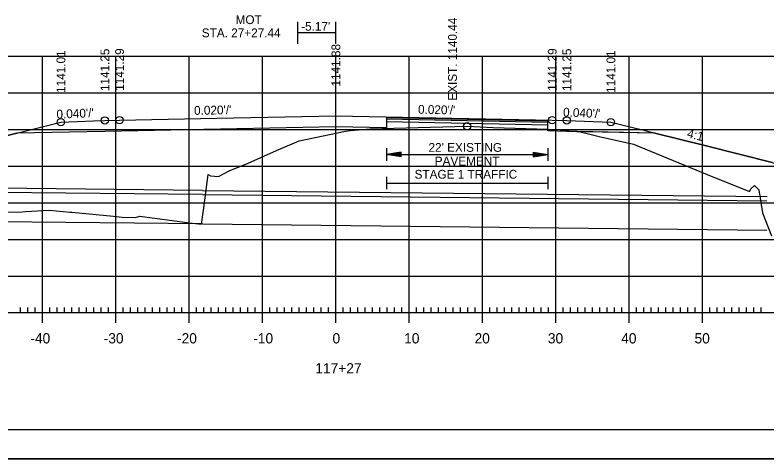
# Model space of a CAD drawing. Extents: x 1322838 to 1324533, y 339903 to 351025.
# Drawn here: x 1323660 to 1323762.5, y 340756.5 to 340817.1 of the extents above; entities that cross this region are included whole.
import ezdxf

# ---------------------------------------------------------------- set-up
doc = ezdxf.new("R2010")
doc.units = 0
for name, color, linetype in [('R_Alt Surface', 7, 'Continuous'), ('R_Axis', 7, 'Continuous'), ('R_Axis Annot', 7, 'Continuous'), ('R_Border', 7, 'Continuous'), ('R_Exist Surface', 7, 'Continuous'), ('R_Fin Surface', 7, 'Continuous'), ('R_Fin Surface Annot', 7, 'Continuous'), ('R_Grid', 7, 'Continuous'), ('R_No Plot', 7, 'Continuous'), ('R_Water', 7, 'Continuous'), ('R_Xsect Elev', 7, 'Continuous'), ('T_Drafting', 7, 'Continuous')]:
    doc.layers.add(name, color=color, linetype=linetype)

msp = doc.modelspace()

# ---------------------------------------------------------------- linework, layer by layer
at = {"layer": 'R_Alt Surface'}
msp.add_lwpolyline([(1323747.22, 340800.96), (1323735.22, 340801.2), (1323732.63, 340801.26), (1323732.62, 340802.59), (1323710.63, 340803.03), (1323710.62, 340801.7), (1323703.72, 340801.83), (1323672.22, 340801.2), (1323660.22, 340800.96)], dxfattribs=at)
at = {"layer": 'R_Axis'}
for p, q in [((1323663.72, 340775.05), (1323663.72, 340777.85)), ((1323673.72, 340775.05), (1323673.72, 340777.85)), ((1323683.72, 340775.05), (1323683.72, 340777.85)), ((1323693.72, 340775.05), (1323693.72, 340777.85)), ((1323703.72, 340775.05), (1323703.72, 340777.85)), ((1323713.72, 340775.05), (1323713.72, 340777.85)), ((1323723.72, 340775.05), (1323723.72, 340777.85)), ((1323733.72, 340775.05), (1323733.72, 340777.85)), ((1323743.72, 340775.05), (1323743.72, 340777.85)), ((1323753.72, 340775.05), (1323753.72, 340777.85)), ((1323660.72, 340776.45), (1323660.72, 340777.15)), ((1323661.72, 340776.45), (1323661.72, 340777.15)), ((1323662.72, 340776.45), (1323662.72, 340777.15)), ((1323664.72, 340776.45), (1323664.72, 340777.15)), ((1323665.72, 340776.45), (1323665.72, 340777.15)), ((1323666.72, 340776.45), (1323666.72, 340777.15)), ((1323667.72, 340776.45), (1323667.72, 340777.15)), ((1323668.72, 340776.45), (1323668.72, 340777.15)), ((1323669.72, 340776.45), (1323669.72, 340777.15)), ((1323670.72, 340776.45), (1323670.72, 340777.15)), ((1323671.72, 340776.45), (1323671.72, 340777.15)), ((1323672.72, 340776.45), (1323672.72, 340777.15)), ((1323674.72, 340776.45), (1323674.72, 340777.15)), ((1323675.72, 340776.45), (1323675.72, 340777.15)), ((1323676.72, 340776.45), (1323676.72, 340777.15)), ((1323677.72, 340776.45), (1323677.72, 340777.15)), ((1323678.72, 340776.45), (1323678.72, 340777.15)), ((1323679.72, 340776.45), (1323679.72, 340777.15)), ((1323680.72, 340776.45), (1323680.72, 340777.15)), ((1323681.72, 340776.45), (1323681.72, 340777.15)), ((1323682.72, 340776.45), (1323682.72, 340777.15)), ((1323684.72, 340776.45), (1323684.72, 340777.15)), ((1323685.72, 340776.45), (1323685.72, 340777.15)), ((1323686.72, 340776.45), (1323686.72, 340777.15)), ((1323687.72, 340776.45), (1323687.72, 340777.15)), ((1323688.72, 340776.45), (1323688.72, 340777.15)), ((1323689.72, 340776.45), (1323689.72, 340777.15)), ((1323690.72, 340776.45), (1323690.72, 340777.15)), ((1323691.72, 340776.45), (1323691.72, 340777.15)), ((1323692.72, 340776.45), (1323692.72, 340777.15)), ((1323694.72, 340776.45), (1323694.72, 340777.15)), ((1323695.72, 340776.45), (1323695.72, 340777.15)), ((1323696.72, 340776.45), (1323696.72, 340777.15)), ((1323697.72, 340776.45), (1323697.72, 340777.15)), ((1323698.72, 340776.45), (1323698.72, 340777.15)), ((1323699.72, 340776.45), (1323699.72, 340777.15)), ((1323700.72, 340776.45), (1323700.72, 340777.15)), ((1323701.72, 340776.45), (1323701.72, 340777.15)), ((1323702.72, 340776.45), (1323702.72, 340777.15)), ((1323704.72, 340776.45), (1323704.72, 340777.15)), ((1323705.72, 340776.45), (1323705.72, 340777.15)), ((1323706.72, 340776.45), (1323706.72, 340777.15)), ((1323707.72, 340776.45), (1323707.72, 340777.15)), ((1323708.72, 340776.45), (1323708.72, 340777.15)), ((1323709.72, 340776.45), (1323709.72, 340777.15)), ((1323710.72, 340776.45), (1323710.72, 340777.15)), ((1323711.72, 340776.45), (1323711.72, 340777.15)), ((1323712.72, 340776.45), (1323712.72, 340777.15)), ((1323714.72, 340776.45), (1323714.72, 340777.15)), ((1323715.72, 340776.45), (1323715.72, 340777.15)), ((1323716.72, 340776.45), (1323716.72, 340777.15)), ((1323717.72, 340776.45), (1323717.72, 340777.15)), ((1323718.72, 340776.45), (1323718.72, 340777.15)), ((1323719.72, 340776.45), (1323719.72, 340777.15)), ((1323720.72, 340776.45), (1323720.72, 340777.15)), ((1323721.72, 340776.45), (1323721.72, 340777.15)), ((1323722.72, 340776.45), (1323722.72, 340777.15)), ((1323724.72, 340776.45), (1323724.72, 340777.15)), ((1323725.72, 340776.45), (1323725.72, 340777.15)), ((1323726.72, 340776.45), (1323726.72, 340777.15)), ((1323727.72, 340776.45), (1323727.72, 340777.15)), ((1323728.72, 340776.45), (1323728.72, 340777.15)), ((1323729.72, 340776.45), (1323729.72, 340777.15)), ((1323730.72, 340776.45), (1323730.72, 340777.15)), ((1323731.72, 340776.45), (1323731.72, 340777.15)), ((1323732.72, 340776.45), (1323732.72, 340777.15)), ((1323734.72, 340776.45), (1323734.72, 340777.15)), ((1323735.72, 340776.45), (1323735.72, 340777.15)), ((1323736.72, 340776.45), (1323736.72, 340777.15)), ((1323737.72, 340776.45), (1323737.72, 340777.15)), ((1323738.72, 340776.45), (1323738.72, 340777.15)), ((1323739.72, 340776.45), (1323739.72, 340777.15)), ((1323740.72, 340776.45), (1323740.72, 340777.15)), ((1323741.72, 340776.45), (1323741.72, 340777.15)), ((1323742.72, 340776.45), (1323742.72, 340777.15)), ((1323744.72, 340776.45), (1323744.72, 340777.15)), ((1323745.72, 340776.45), (1323745.72, 340777.15)), ((1323746.72, 340776.45), (1323746.72, 340777.15)), ((1323747.72, 340776.45), (1323747.72, 340777.15)), ((1323748.72, 340776.45), (1323748.72, 340777.15)), ((1323749.72, 340776.45), (1323749.72, 340777.15)), ((1323750.72, 340776.45), (1323750.72, 340777.15)), ((1323751.72, 340776.45), (1323751.72, 340777.15)), ((1323752.72, 340776.45), (1323752.72, 340777.15)), ((1323754.72, 340776.45), (1323754.72, 340777.15)), ((1323755.72, 340776.45), (1323755.72, 340777.15)), ((1323756.72, 340776.45), (1323756.72, 340777.15)), ((1323757.72, 340776.45), (1323757.72, 340777.15)), ((1323758.72, 340776.45), (1323758.72, 340777.15)), ((1323759.72, 340776.45), (1323759.72, 340777.15)), ((1323760.72, 340776.45), (1323760.72, 340777.15)), ((1323761.72, 340776.45), (1323761.72, 340777.15)), ((1323563.72, 340776.45), (1323843.72, 340776.45))]:
    msp.add_line(p, q, dxfattribs=at)
at = {"layer": 'R_Axis Annot'}
for p, q in [((1323710.62, 340798.89), (1323710.62, 340797.18)), ((1323712.62, 340798.34), (1323710.62, 340798.04)), ((1323712.62, 340798.29), (1323710.95, 340798.04)), ((1323712.62, 340798.23), (1323711.3, 340798.04)), ((1323712.62, 340798.18), (1323711.63, 340798.04)), ((1323712.62, 340798.13), (1323711.97, 340798.04)), ((1323712.62, 340798.08), (1323712.3, 340798.04)), ((1323712.62, 340797.74), (1323712.62, 340798.34)), ((1323730.62, 340798.34), (1323732.62, 340798.04)), ((1323730.62, 340798.34), (1323730.62, 340797.74)), ((1323730.62, 340798.29), (1323732.29, 340798.04)), ((1323730.62, 340798.23), (1323731.94, 340798.04)), ((1323730.62, 340798.18), (1323731.61, 340798.04)), ((1323730.62, 340798.13), (1323731.27, 340798.04)), ((1323730.62, 340798.08), (1323730.94, 340798.04)), ((1323732.62, 340798.89), (1323732.62, 340797.18)), ((1323712.62, 340797.74), (1323710.62, 340798.04)), ((1323710.62, 340798.04), (1323732.62, 340798.04)), ((1323712.62, 340797.79), (1323710.95, 340798.04)), ((1323712.62, 340797.84), (1323711.3, 340798.04)), ((1323712.62, 340797.89), (1323711.63, 340798.04)), ((1323712.62, 340797.94), (1323711.97, 340798.04)), ((1323712.62, 340797.99), (1323712.3, 340798.04)), ((1323730.62, 340797.74), (1323732.62, 340798.04)), ((1323730.62, 340797.94), (1323731.27, 340798.04)), ((1323730.62, 340797.84), (1323731.94, 340798.04)), ((1323730.62, 340797.79), (1323732.29, 340798.04)), ((1323730.62, 340797.89), (1323731.61, 340798.04)), ((1323730.62, 340797.99), (1323730.94, 340798.04)), ((1323710.62, 340795), (1323710.62, 340793.29)), ((1323732.62, 340795), (1323732.62, 340793.29)), ((1323710.62, 340794.15), (1323732.62, 340794.15))]:
    msp.add_line(p, q, dxfattribs=at)
at = {"layer": 'R_Border'}
msp.add_line((1323861.9, 340760.45), (1323545.72, 340760.45), dxfattribs=at)
at = {"layer": 'R_Exist Surface'}
msp.add_lwpolyline([(1323657.2, 340790.23), (1323660.53, 340790.19), (1323661.38, 340790.24), (1323664.6, 340790.43), (1323667.5, 340790.18), (1323667.57, 340790.17), (1323667.73, 340790.16), (1323673.41, 340789.64), (1323674.56, 340789.47), (1323676.41, 340789.46), (1323676.97, 340789.61), (1323683.74, 340788.72), (1323685.4, 340788.52), (1323685.71, 340790.75), (1323686.29, 340795.31), (1323686.64, 340795.15), (1323687.73, 340795.03), (1323689.17, 340795.8), (1323691.74, 340796.88), (1323695.61, 340798.61), (1323698.73, 340799.9), (1323699.82, 340800.12), (1323705.01, 340801.23), (1323705.69, 340801.3), (1323708.41, 340801.55), (1323711.64, 340801.64), (1323721.62, 340801.89), (1323725.18, 340801.75), (1323733.97, 340801.44), (1323734.92, 340801.34), (1323737.09, 340801.13), (1323739.6, 340800.51), (1323744.31, 340799.47), (1323754.36, 340795.29), (1323760.13, 340792.99), (1323760.34, 340793.42), (1323760.82, 340793.81), (1323761.41, 340793.24), (1323761.9, 340790.08), (1323763.11, 340786.93)], dxfattribs=at)
at = {"layer": 'R_Fin Surface'}
msp.add_lwpolyline([(1323658.41, 340800.51), (1323660.22, 340800.96), (1323666.22, 340802.46), (1323670.65, 340802.64), (1323672.22, 340802.7), (1323674.22, 340802.74), (1323687.48, 340803.01), (1323703.71, 340803.33), (1323703.72, 340803.33), (1323733.21, 340802.74), (1323733.22, 340802.74), (1323735.22, 340802.7), (1323741.22, 340802.46), (1323745.52, 340801.39), (1323747.22, 340800.96), (1323754.05, 340799.26), (1323763.21, 340796.96), (1323763.22, 340796.96), (1323773.17, 340793.65), (1323797.3, 340785.6)], dxfattribs=at)
at = {"layer": 'R_Grid'}
for p, q in [((1323563.72, 340811.45), (1323843.72, 340811.45)), ((1323663.72, 340776.45), (1323663.72, 340811.45)), ((1323673.72, 340776.45), (1323673.72, 340811.45)), ((1323683.72, 340776.45), (1323683.72, 340811.45)), ((1323693.72, 340776.45), (1323693.72, 340811.45)), ((1323703.72, 340776.45), (1323703.72, 340811.45)), ((1323713.72, 340776.45), (1323713.72, 340811.45)), ((1323723.72, 340776.45), (1323723.72, 340811.45)), ((1323733.72, 340776.45), (1323733.72, 340811.45)), ((1323743.72, 340776.45), (1323743.72, 340811.45)), ((1323753.72, 340776.45), (1323753.72, 340811.45)), ((1323563.72, 340806.45), (1323843.72, 340806.45)), ((1323563.72, 340801.45), (1323843.72, 340801.45)), ((1323563.72, 340796.45), (1323843.72, 340796.45)), ((1323563.72, 340791.45), (1323843.72, 340791.45)), ((1323563.72, 340786.45), (1323843.72, 340786.45)), ((1323563.72, 340781.45), (1323843.72, 340781.45)), ((1323563.72, 340776.45), (1323843.72, 340776.45))]:
    msp.add_line(p, q, dxfattribs=at)
at = {"layer": 'R_No Plot'}
for p, q in [((1323732.61, 340802.05), (1323710.62, 340802.49)), ((1323533.31, 340756.48), (1323866.65, 340756.48))]:
    msp.add_line(p, q, dxfattribs=at)
for points in [[(1323533.31, 340969.81), (1323866.65, 340969.81), (1323866.65, 340756.47), (1323533.31, 340756.47)], [(1323779.64, 340965.91), (1323799.26, 340965.91), (1323799.26, 340956.03), (1323815.37, 340956.03), (1323838.57, 340956.03), (1323838.57, 340923.36), (1323861.77, 340923.36), (1323861.9, 340760.45), (1323545.72, 340760.45), (1323545.72, 340965.91)], [(1323732.62, 340801.49), (1323733.97, 340801.44), (1323734.92, 340801.34), (1323736.64, 340801.18), (1323735.22, 340801.2), (1323732.63, 340801.26)]]:
    msp.add_lwpolyline(points, close=True, dxfattribs=at)
for points in [[(1323657.2, 340790.23), (1323660.53, 340790.19), (1323661.38, 340790.24), (1323664.6, 340790.43), (1323667.5, 340790.18), (1323667.57, 340790.17), (1323667.73, 340790.16), (1323673.41, 340789.64), (1323674.56, 340789.47), (1323676.41, 340789.46), (1323676.97, 340789.61), (1323683.74, 340788.72), (1323685.4, 340788.52), (1323685.71, 340790.75), (1323686.29, 340795.31), (1323686.64, 340795.15), (1323687.73, 340795.03), (1323689.17, 340795.8), (1323691.74, 340796.88), (1323695.61, 340798.61), (1323698.73, 340799.9), (1323699.82, 340800.12), (1323705.01, 340801.23), (1323705.69, 340801.3), (1323708.41, 340801.55), (1323711.64, 340801.64), (1323721.62, 340801.89), (1323725.18, 340801.75), (1323732.62, 340801.49), (1323732.62, 340802.59), (1323710.63, 340803.03), (1323710.62, 340801.7), (1323703.72, 340801.83), (1323672.22, 340801.2), (1323660.22, 340800.96), (1323658.41, 340800.51)], [(1323732.62, 340802.42), (1323710.62, 340802.86)], [(1323763.21, 340796.96), (1323754.05, 340799.26), (1323747.22, 340800.96), (1323736.64, 340801.18), (1323737.09, 340801.13), (1323739.6, 340800.51), (1323744.31, 340799.47), (1323754.36, 340795.29), (1323760.13, 340792.99), (1323760.34, 340793.42), (1323760.82, 340793.81), (1323761.41, 340793.24), (1323761.9, 340790.08), (1323763.11, 340786.93)]]:
    msp.add_lwpolyline(points, dxfattribs=at)
for centre in [(1323672.22, 340802.7), (1323672.22, 340802.7), (1323674.22, 340802.74), (1323674.22, 340802.74), (1323733.22, 340802.74), (1323733.22, 340802.74), (1323735.22, 340802.7), (1323735.22, 340802.7), (1323666.22, 340802.46), (1323666.22, 340802.46), (1323721.62, 340801.89), (1323741.22, 340802.46), (1323741.22, 340802.46)]:
    msp.add_circle(centre, 0.5, dxfattribs=at)
at = {"layer": 'R_Water'}
for p, q in [((1323685.51, 340792.56), (1323633.42, 340793.13)), ((1323685.51, 340793.14), (1323634.43, 340793.7)), ((1323685.51, 340793.14), (1323762.51, 340792.3)), ((1323685.51, 340792.56), (1323762.5, 340791.72)), ((1323685.51, 340788.56), (1323621.3, 340789.26)), ((1323685.51, 340788.56), (1323762.5, 340787.72))]:
    msp.add_line(p, q, dxfattribs=at)
at = {"layer": 'T_Drafting'}
for p, q in [((1323698.55, 340813.14), (1323698.55, 340816.14)), ((1323703.72, 340813.14), (1323703.72, 340816.14)), ((1323703.72, 340814.64), (1323698.55, 340814.64))]:
    msp.add_line(p, q, dxfattribs=at)

# ---------------------------------------------------------------- texts
at = {"layer": 'R_Axis Annot'}
for s, height, p in [('MOT', 1.2, (1323690.04, 340815.85)), ('STA. 27+27.44', 1.2, (1323685.43, 340814.05)), ("22' EXISTING ", 1.2, (1323716.35, 340798.41)), ('PAVEMENT', 1.2, (1323717.2, 340796.54)), ('STAGE 1 TRAFFIC', 1.2, (1323714.45, 340794.74)), ('-40', 1.4, (1323662.06, 340772.25)), ('-30', 1.4, (1323672.06, 340772.25)), ('-20', 1.4, (1323682.06, 340772.25)), ('-10', 1.4, (1323692.45, 340772.25)), ('0', 1.4, (1323703.26, 340772.25)), ('10', 1.4, (1323713.03, 340772.25)), ('20', 1.4, (1323722.63, 340772.25)), ('30', 1.4, (1323732.63, 340772.25)), ('40', 1.4, (1323742.63, 340772.25)), ('50', 1.4, (1323752.63, 340772.25)), ('117+27', 1.4, (1323700.92, 340768.15))]:
    msp.add_text(s, height=height, dxfattribs=at).set_placement(p)
at = {"layer": 'R_Fin Surface Annot'}
for s, rotation, p in [('1141.25', 90, (1323672.82, 340806.7)), ('1141.29', 90, (1323674.82, 340806.74)), ('1141.88', 90, (1323704.32, 340807.33)), ('1141.29', 90, (1323733.82, 340806.74)), ('1141.25', 90, (1323735.82, 340806.7)), ('1141.01', 90, (1323666.82, 340806.46)), ('1141.01', 90, (1323741.82, 340806.46)), ("0.040'/'", 2.2906, (1323665.64, 340802.94)), ("0.020'/'", 1.1458, (1323684.39, 340803.45)), ("0.020'/'", 358.8542, (1323714.91, 340803.61)), ("0.040'/'", 357.7094, (1323734.68, 340803.23)), ('4:1', 345.9638, (1323751.53, 340800.4))]:
    msp.add_text(s, height=1.2, rotation=rotation, dxfattribs=at).set_placement(p)
at = {"layer": 'R_Xsect Elev'}
msp.add_text('EXIST. 1140.44', height=1.2, rotation=90, dxfattribs=at).set_placement((1323720.22, 340805.39))
at = {"layer": 'T_Drafting'}
msp.add_text("-5.17'", height=1.2, dxfattribs=at).set_placement((1323698.98, 340814.94))

doc.saveas('drawing.dxf')
